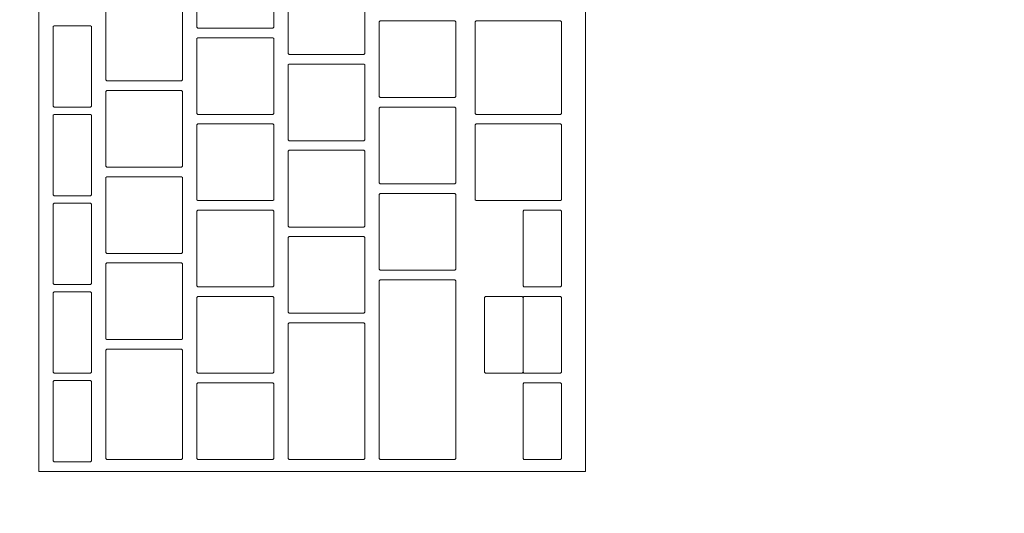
# Model space of a CAD drawing. Header units: metres. Extents: x -4 to 99, y -11 to 17.
# Tile 390 of 656: x 36.991 to 37.196, y 1.602 to 1.705. Entities that reach past the tile are written whole.
import ezdxf

# ---------------------------------------------------------------- set-up
doc = ezdxf.new("R2010")
doc.units = ezdxf.units.M
doc.header["$MEASUREMENT"] = 0
doc.linetypes.add('Wipeout_Contour', pattern=[1, 0, -1])
doc.layers.add('152 - Bemaßung_ Beschriftung.Ausbau', color=7, linetype='Continuous')
doc.layers.add('701 - Einrichtung.Möbel', color=7, linetype='Continuous')
doc.styles.add('ERSTELLTER_STIL_2', font='txt')
doc.dimstyles.new('ERSTELLTER_STIL__1', dxfattribs={"dimtxt": 0.1, "dimasz": 0.0532, "dimexe": 0.18, "dimexo": 0.0625, "dimgap": 0, "dimtad": 1, "dimzin": 0, "dimdsep": 46, "dimtxsty": 'ERSTELLTER_STIL_2', "dimblk": 'ARROWHEAD_2', "dimblk1": 'ARROWHEAD_2', "dimblk2": 'ARROWHEAD_2', "dimcen": 0.09, "dimse1": 1, "dimse2": 1, "dimclrd": 7, "dimclre": 7, "dimclrt": 7, "dimazin": 0, "dimtfac": 1, "dimtdec": 4, "dimtmove": 0, "dimatfit": 3, "dimfxl": 1, "dimtolj": 1, "dimtzin": 0, "dimarcsym": 0})
doc.dimstyles.new('ERSTELLTER_STIL__2', dxfattribs={"dimtxt": 0.1, "dimasz": 0.0532, "dimexe": 0.18, "dimexo": 0.0625, "dimgap": 0, "dimtad": 1, "dimtih": 1, "dimtoh": 1, "dimzin": 0, "dimdsep": 46, "dimtxsty": 'ERSTELLTER_STIL_2', "dimblk": 'ARROWHEAD_2', "dimblk1": 'ARROWHEAD_2', "dimblk2": 'ARROWHEAD_2', "dimcen": 0.09, "dimse1": 1, "dimse2": 1, "dimclrd": 7, "dimclre": 7, "dimclrt": 7, "dimazin": 0, "dimtfac": 1, "dimtdec": 4, "dimtmove": 0, "dimatfit": 3, "dimfxl": 1, "dimtolj": 1, "dimtzin": 0, "dimarcsym": 0})

# ---------------------------------------------------------------- blocks, each defined once
blk = doc.blocks.new('*D439')
at = {"layer": '152 - Bemaßung_ Beschriftung.Ausbau', "color": 7, "linetype": 'Continuous', "lineweight": 5}
for p, q in [((36.605, -4.6125), (36.605, -4.5075)), ((40.015, -4.6125), (40.015, -4.5075)), ((36.62521, -4.525), (36.58479, -4.595)), ((40.0352, -4.525), (39.99479, -4.595)), ((36.605, -4.56), (40.015, -4.56))]:
    blk.add_line(p, q, dxfattribs=at)
at = {"layer": '152 - Bemaßung_ Beschriftung.Ausbau', "color": 7, "lineweight": 5, "char_height": 0.1, "attachment_point": 7, "style": 'ERSTELLTER_STIL_2'}
for s, insert in [('\\A1;{\\pql;\\fArial|b0|i0|c0|p38;3,41}', (38.10108, -4.54)), ('\\A1;{\\pql;\\fArial|b0|i0|c0|p38;15}', (39.843, -4.54))]:
    blk.add_mtext(s, dxfattribs=dict(at, insert=insert))
blk = doc.blocks.new('ARROWHEAD_2')
at = {"color": 0, "linetype": 'Continuous', "lineweight": 0}
for p, q in [((-0.3781, -0.655), (0.3781, 0.655)), ((0, 0), (-1, 0))]:
    blk.add_line(p, q, dxfattribs=at)
blk = doc.blocks.new('*D610')
at = {"layer": '152 - Bemaßung_ Beschriftung.Ausbau', "color": 7, "linetype": 'Continuous', "lineweight": 5}
for p, q in [((45.78033, 0.245), (45.78033, 3.72)), ((45.74533, 0.26521), (45.81533, 0.22479)), ((45.83283, 0.245), (45.72783, 0.245)), ((45.78033, 0.005), (45.78033, 0.245)), ((45.74533, 0.02521), (45.81533, -0.01521)), ((45.83283, 0.005), (45.72783, 0.005)), ((45.78033, -0.02923), (45.78033, 0.005))]:
    blk.add_line(p, q, dxfattribs=at)
at = {"color": 254, "linetype": 'Wipeout_Contour', "lineweight": 0, "ltscale": 182.85335}
blk.add_wipeout([(45.78176, 0.02769), (45.78176, 0.22231), (45.6389, 0.22231), (45.6389, 0.02769)], dxfattribs=at).dxf.layer = '152 - Bemaßung_ Beschriftung.Ausbau'
at = {"layer": '152 - Bemaßung_ Beschriftung.Ausbau', "color": 7, "lineweight": 5, "insert": (45.76033, 0.04911), "char_height": 0.1, "attachment_point": 7, "rotation": 90, "style": 'ERSTELLTER_STIL_2'}
blk.add_mtext('\\A1;{\\pql;\\fArial|b0|i0|c0|p38;24}', dxfattribs=at)
blk = doc.blocks.new('*D611')
at = {"layer": '152 - Bemaßung_ Beschriftung.Ausbau', "color": 7, "linetype": 'Continuous', "lineweight": 5}
for p, q in [((45.74533, 3.7402), (45.81533, 3.69979)), ((45.83283, 3.72), (45.72783, 3.72)), ((45.78033, 0.245), (45.78033, 3.72)), ((45.74533, 0.26521), (45.81533, 0.22479))]:
    blk.add_line(p, q, dxfattribs=at)
at = {"layer": '152 - Bemaßung_ Beschriftung.Ausbau', "color": 7, "lineweight": 5, "char_height": 0.1, "attachment_point": 7, "rotation": 90, "style": 'ERSTELLTER_STIL_2'}
for s, insert in [('\\A1;{\\pql;\\fArial|b0|i0|c0|p38;17\\fArial|b0|i0|c0|p38;\\A1{\\H.66x;\\S5^  ;}}', (45.76142, 3.49791)), ('\\A1;{\\pql;\\fArial|b0|i0|c0|p38;3,47\\fArial|b0|i0|c0|p38;\\A1{\\H.66x;\\S5^  ;}}', (45.77974, 1.7235))]:
    blk.add_mtext(s, dxfattribs=dict(at, insert=insert))

msp = doc.modelspace()

# ---------------------------------------------------------------- wipeouts: each hides what was drawn before it
at = {"color": 254, "linetype": 'Wipeout_Contour', "lineweight": 0, "ltscale": 226.331847}
msp.add_wipeout([(36.605, 3.00998), (36.605, 1.00998), (37.405, 1.00998), (37.405, 2.20998), (38.805, 2.20998), (38.805, 3.00998)], dxfattribs=at).dxf.layer = '701 - Einrichtung.Möbel'

# ---------------------------------------------------------------- next in the draw order: wipeouts: each hides what was drawn before it
at = {"color": 254, "linetype": 'Wipeout_Contour', "lineweight": 0, "ltscale": 148.385307}
msp.add_wipeout([(37.10891, 1.87312), (36.99491, 1.87312), (36.99491, 1.61112), (37.10891, 1.61112)], dxfattribs=at).dxf.layer = '701 - Einrichtung.Möbel'

# ---------------------------------------------------------------- next in the draw order: linework, layer by layer
at = {"layer": '701 - Einrichtung.Möbel', "color": 7, "linetype": 'Continuous', "lineweight": 5, "flags": 128}
msp.add_lwpolyline([(37.10891, 1.87312), (37.10891, 1.61112), (36.99491, 1.61112), (36.99491, 1.87312)], close=True, dxfattribs=at)

# ---------------------------------------------------------------- next in the draw order: wipeouts: each hides what was drawn before it
at = {"color": 254, "linetype": 'Wipeout_Contour', "lineweight": 0, "ltscale": 333.214313}
msp.add_wipeout([(37.04391, 1.71162), (37.04391, 1.71942), (37.04371, 1.71962), (37.02811, 1.71962), (37.02791, 1.71942), (37.02791, 1.70382), (37.02811, 1.70362), (37.04371, 1.70362), (37.04391, 1.70382)], dxfattribs=at).dxf.layer = '701 - Einrichtung.Möbel'
at = {"color": 254, "linetype": 'Wipeout_Contour', "lineweight": 0, "ltscale": 333.382833}
msp.add_wipeout([(37.06291, 1.70612), (37.06291, 1.71392), (37.06271, 1.71412), (37.04711, 1.71412), (37.04691, 1.71392), (37.04691, 1.69832), (37.04711, 1.69812), (37.06271, 1.69812), (37.06291, 1.69832)], dxfattribs=at).dxf.layer = '701 - Einrichtung.Möbel'
at = {"color": 254, "linetype": 'Wipeout_Contour', "lineweight": 0, "ltscale": 333.038945}
msp.add_wipeout([(37.02491, 1.70062), (37.02491, 1.70842), (37.02471, 1.70862), (37.00911, 1.70862), (37.00891, 1.70842), (37.00891, 1.69282), (37.00911, 1.69262), (37.02471, 1.69262), (37.02491, 1.69282)], dxfattribs=at).dxf.layer = '701 - Einrichtung.Möbel'
at = {"color": 254, "linetype": 'Wipeout_Contour', "lineweight": 0, "ltscale": 333.549919}
msp.add_wipeout([(37.08191, 1.69712), (37.08191, 1.70492), (37.08171, 1.70512), (37.06611, 1.70512), (37.06591, 1.70492), (37.06591, 1.68932), (37.06611, 1.68912), (37.08171, 1.68912), (37.08191, 1.68932)], dxfattribs=at).dxf.layer = '701 - Einrichtung.Möbel'
at = {"color": 254, "linetype": 'Wipeout_Contour', "lineweight": 0, "ltscale": 333.739216}
msp.add_wipeout([(37.10391, 1.69537), (37.10391, 1.70492), (37.10371, 1.70512), (37.08611, 1.70512), (37.08591, 1.70492), (37.08591, 1.68582), (37.08611, 1.68562), (37.10371, 1.68562), (37.10391, 1.68582)], dxfattribs=at).dxf.layer = '701 - Einrichtung.Möbel'
at = {"color": 254, "linetype": 'Wipeout_Contour', "lineweight": 0, "ltscale": 332.898118}
msp.add_wipeout([(37.00591, 1.69562), (37.00591, 1.70392), (37.00571, 1.70412), (36.99811, 1.70412), (36.99791, 1.70392), (36.99791, 1.68732), (36.99811, 1.68712), (37.00571, 1.68712), (37.00591, 1.68732)], dxfattribs=at).dxf.layer = '701 - Einrichtung.Möbel'
at = {"color": 254, "linetype": 'Wipeout_Contour', "lineweight": 0, "ltscale": 333.206863}
msp.add_wipeout([(37.04391, 1.69362), (37.04391, 1.70142), (37.04371, 1.70162), (37.02811, 1.70162), (37.02791, 1.70142), (37.02791, 1.68582), (37.02811, 1.68562), (37.04371, 1.68562), (37.04391, 1.68582)], dxfattribs=at).dxf.layer = '701 - Einrichtung.Möbel'
at = {"color": 254, "linetype": 'Wipeout_Contour', "lineweight": 0, "ltscale": 333.375411}
msp.add_wipeout([(37.06291, 1.68812), (37.06291, 1.69592), (37.06271, 1.69612), (37.04711, 1.69612), (37.04691, 1.69592), (37.04691, 1.68032), (37.04711, 1.68012), (37.06271, 1.68012), (37.06291, 1.68032)], dxfattribs=at).dxf.layer = '701 - Einrichtung.Möbel'
at = {"color": 254, "linetype": 'Wipeout_Contour', "lineweight": 0, "ltscale": 333.03154}
msp.add_wipeout([(37.02491, 1.68262), (37.02491, 1.69042), (37.02471, 1.69062), (37.00911, 1.69062), (37.00891, 1.69042), (37.00891, 1.67482), (37.00911, 1.67462), (37.02471, 1.67462), (37.02491, 1.67482)], dxfattribs=at).dxf.layer = '701 - Einrichtung.Möbel'
at = {"color": 254, "linetype": 'Wipeout_Contour', "lineweight": 0, "ltscale": 333.54254}
msp.add_wipeout([(37.08191, 1.67912), (37.08191, 1.68692), (37.08171, 1.68712), (37.06611, 1.68712), (37.06591, 1.68692), (37.06591, 1.67132), (37.06611, 1.67112), (37.08171, 1.67112), (37.08191, 1.67132)], dxfattribs=at).dxf.layer = '701 - Einrichtung.Möbel'
at = {"color": 254, "linetype": 'Wipeout_Contour', "lineweight": 0, "ltscale": 332.890527}
msp.add_wipeout([(37.00591, 1.67712), (37.00591, 1.68542), (37.00571, 1.68562), (36.99811, 1.68562), (36.99791, 1.68542), (36.99791, 1.66882), (36.99811, 1.66862), (37.00571, 1.66862), (37.00591, 1.66882)], dxfattribs=at).dxf.layer = '701 - Einrichtung.Möbel'
at = {"color": 254, "linetype": 'Wipeout_Contour', "lineweight": 0, "ltscale": 333.199492}
msp.add_wipeout([(37.04391, 1.67562), (37.04391, 1.68342), (37.04371, 1.68362), (37.02811, 1.68362), (37.02791, 1.68342), (37.02791, 1.66782), (37.02811, 1.66762), (37.04371, 1.66762), (37.04391, 1.66782)], dxfattribs=at).dxf.layer = '701 - Einrichtung.Möbel'
at = {"color": 254, "linetype": 'Wipeout_Contour', "lineweight": 0, "ltscale": 333.730903}
msp.add_wipeout([(37.10391, 1.67562), (37.10391, 1.68342), (37.10371, 1.68362), (37.08611, 1.68362), (37.08591, 1.68342), (37.08591, 1.66782), (37.08611, 1.66762), (37.10371, 1.66762), (37.10391, 1.66782)], dxfattribs=at).dxf.layer = '701 - Einrichtung.Möbel'
at = {"color": 254, "linetype": 'Wipeout_Contour', "lineweight": 0, "ltscale": 333.368068}
msp.add_wipeout([(37.06291, 1.67012), (37.06291, 1.67792), (37.06271, 1.67812), (37.04711, 1.67812), (37.04691, 1.67792), (37.04691, 1.66232), (37.04711, 1.66212), (37.06271, 1.66212), (37.06291, 1.66232)], dxfattribs=at).dxf.layer = '701 - Einrichtung.Möbel'
at = {"color": 254, "linetype": 'Wipeout_Contour', "lineweight": 0, "ltscale": 333.024213}
msp.add_wipeout([(37.02491, 1.66462), (37.02491, 1.67242), (37.02471, 1.67262), (37.00911, 1.67262), (37.00891, 1.67242), (37.00891, 1.65682), (37.00911, 1.65662), (37.02471, 1.65662), (37.02491, 1.65682)], dxfattribs=at).dxf.layer = '701 - Einrichtung.Möbel'
at = {"color": 254, "linetype": 'Wipeout_Contour', "lineweight": 0, "ltscale": 333.53524}
msp.add_wipeout([(37.08191, 1.66112), (37.08191, 1.66892), (37.08171, 1.66912), (37.06611, 1.66912), (37.06591, 1.66892), (37.06591, 1.65332), (37.06611, 1.65312), (37.08171, 1.65312), (37.08191, 1.65332)], dxfattribs=at).dxf.layer = '701 - Einrichtung.Möbel'
at = {"color": 254, "linetype": 'Wipeout_Contour', "lineweight": 0, "ltscale": 332.88302}
msp.add_wipeout([(37.00591, 1.65862), (37.00591, 1.66692), (37.00571, 1.66712), (36.99811, 1.66712), (36.99791, 1.66692), (36.99791, 1.65032), (36.99811, 1.65012), (37.00571, 1.65012), (37.00591, 1.65032)], dxfattribs=at).dxf.layer = '701 - Einrichtung.Möbel'
at = {"color": 254, "linetype": 'Wipeout_Contour', "lineweight": 0, "ltscale": 333.1922}
msp.add_wipeout([(37.04391, 1.65762), (37.04391, 1.66542), (37.04371, 1.66562), (37.02811, 1.66562), (37.02791, 1.66542), (37.02791, 1.64982), (37.02811, 1.64962), (37.04371, 1.64962), (37.04391, 1.64982)], dxfattribs=at).dxf.layer = '701 - Einrichtung.Möbel'
at = {"color": 254, "linetype": 'Wipeout_Contour', "lineweight": 0, "ltscale": 333.763589}
msp.add_wipeout([(37.10391, 1.65762), (37.10391, 1.66542), (37.10371, 1.66562), (37.09611, 1.66562), (37.09591, 1.66542), (37.09591, 1.64982), (37.09611, 1.64962), (37.10371, 1.64962), (37.10391, 1.64982)], dxfattribs=at).dxf.layer = '701 - Einrichtung.Möbel'
at = {"color": 254, "linetype": 'Wipeout_Contour', "lineweight": 0, "ltscale": 333.360803}
msp.add_wipeout([(37.06291, 1.65212), (37.06291, 1.65992), (37.06271, 1.66012), (37.04711, 1.66012), (37.04691, 1.65992), (37.04691, 1.64432), (37.04711, 1.64412), (37.06271, 1.64412), (37.06291, 1.64432)], dxfattribs=at).dxf.layer = '701 - Einrichtung.Möbel'
at = {"color": 254, "linetype": 'Wipeout_Contour', "lineweight": 0, "ltscale": 333.016965}
msp.add_wipeout([(37.02491, 1.64662), (37.02491, 1.65442), (37.02471, 1.65462), (37.00911, 1.65462), (37.00891, 1.65442), (37.00891, 1.63882), (37.00911, 1.63862), (37.02471, 1.63862), (37.02491, 1.63882)], dxfattribs=at).dxf.layer = '701 - Einrichtung.Möbel'
at = {"color": 254, "linetype": 'Wipeout_Contour', "lineweight": 0, "ltscale": 333.524851}
msp.add_wipeout([(37.08191, 1.63237), (37.08191, 1.65092), (37.08171, 1.65112), (37.06611, 1.65112), (37.06591, 1.65092), (37.06591, 1.61382), (37.06611, 1.61362), (37.08171, 1.61362), (37.08191, 1.61382)], dxfattribs=at).dxf.layer = '701 - Einrichtung.Möbel'
at = {"color": 254, "linetype": 'Wipeout_Contour', "lineweight": 0, "ltscale": 332.875595}
msp.add_wipeout([(37.00591, 1.64012), (37.00591, 1.64842), (37.00571, 1.64862), (36.99811, 1.64862), (36.99791, 1.64842), (36.99791, 1.63182), (36.99811, 1.63162), (37.00571, 1.63162), (37.00591, 1.63182)], dxfattribs=at).dxf.layer = '701 - Einrichtung.Möbel'
at = {"color": 254, "linetype": 'Wipeout_Contour', "lineweight": 0, "ltscale": 333.184986}
msp.add_wipeout([(37.04391, 1.63962), (37.04391, 1.64742), (37.04371, 1.64762), (37.02811, 1.64762), (37.02791, 1.64742), (37.02791, 1.63182), (37.02811, 1.63162), (37.04371, 1.63162), (37.04391, 1.63182)], dxfattribs=at).dxf.layer = '701 - Einrichtung.Möbel'
at = {"color": 254, "linetype": 'Wipeout_Contour', "lineweight": 0, "ltscale": 333.756388}
msp.add_wipeout([(37.10391, 1.63962), (37.10391, 1.64742), (37.10371, 1.64762), (37.09611, 1.64762), (37.09591, 1.64742), (37.09591, 1.63182), (37.09611, 1.63162), (37.10371, 1.63162), (37.10391, 1.63182)], dxfattribs=at).dxf.layer = '701 - Einrichtung.Möbel'
at = {"color": 254, "linetype": 'Wipeout_Contour', "lineweight": 0, "ltscale": 333.351851}
msp.add_wipeout([(37.06291, 1.62787), (37.06291, 1.64192), (37.06271, 1.64212), (37.04711, 1.64212), (37.04691, 1.64192), (37.04691, 1.61382), (37.04711, 1.61362), (37.06271, 1.61362), (37.06291, 1.61382)], dxfattribs=at).dxf.layer = '701 - Einrichtung.Möbel'
at = {"color": 254, "linetype": 'Wipeout_Contour', "lineweight": 0, "ltscale": 333.008846}
msp.add_wipeout([(37.02491, 1.62512), (37.02491, 1.63642), (37.02471, 1.63662), (37.00911, 1.63662), (37.00891, 1.63642), (37.00891, 1.61382), (37.00911, 1.61362), (37.02471, 1.61362), (37.02491, 1.61382)], dxfattribs=at).dxf.layer = '701 - Einrichtung.Möbel'
at = {"color": 254, "linetype": 'Wipeout_Contour', "lineweight": 0, "ltscale": 332.868254}
msp.add_wipeout([(37.00591, 1.62162), (37.00591, 1.62992), (37.00571, 1.63012), (36.99811, 1.63012), (36.99791, 1.62992), (36.99791, 1.61332), (36.99811, 1.61312), (37.00571, 1.61312), (37.00591, 1.61332)], dxfattribs=at).dxf.layer = '701 - Einrichtung.Möbel'
at = {"color": 254, "linetype": 'Wipeout_Contour', "lineweight": 0, "ltscale": 333.17785}
msp.add_wipeout([(37.04391, 1.62162), (37.04391, 1.62942), (37.04371, 1.62962), (37.02811, 1.62962), (37.02791, 1.62942), (37.02791, 1.61382), (37.02811, 1.61362), (37.04371, 1.61362), (37.04391, 1.61382)], dxfattribs=at).dxf.layer = '701 - Einrichtung.Möbel'
at = {"color": 254, "linetype": 'Wipeout_Contour', "lineweight": 0, "ltscale": 333.749265}
msp.add_wipeout([(37.10391, 1.62162), (37.10391, 1.62942), (37.10371, 1.62962), (37.09611, 1.62962), (37.09591, 1.62942), (37.09591, 1.61382), (37.09611, 1.61362), (37.10371, 1.61362), (37.10391, 1.61382)], dxfattribs=at).dxf.layer = '701 - Einrichtung.Möbel'

# ---------------------------------------------------------------- next in the draw order: linework, layer by layer
at = {"layer": '701 - Einrichtung.Möbel', "color": 7, "linetype": 'Continuous', "lineweight": 5, "flags": 128}
for points in [[(37.04391, 1.71162), (37.04391, 1.70382), (37.04371, 1.70362), (37.02811, 1.70362), (37.02791, 1.70382), (37.02791, 1.71942), (37.02811, 1.71962), (37.04371, 1.71962), (37.04391, 1.71942)], [(37.06291, 1.70612), (37.06291, 1.69832), (37.06271, 1.69812), (37.04711, 1.69812), (37.04691, 1.69832), (37.04691, 1.71392), (37.04711, 1.71412), (37.06271, 1.71412), (37.06291, 1.71392)], [(37.02491, 1.70062), (37.02491, 1.69282), (37.02471, 1.69262), (37.00911, 1.69262), (37.00891, 1.69282), (37.00891, 1.70842), (37.00911, 1.70862), (37.02471, 1.70862), (37.02491, 1.70842)], [(37.08191, 1.69712), (37.08191, 1.68932), (37.08171, 1.68912), (37.06611, 1.68912), (37.06591, 1.68932), (37.06591, 1.70492), (37.06611, 1.70512), (37.08171, 1.70512), (37.08191, 1.70492)], [(37.10391, 1.69537), (37.10391, 1.68582), (37.10371, 1.68562), (37.08611, 1.68562), (37.08591, 1.68582), (37.08591, 1.70492), (37.08611, 1.70512), (37.10371, 1.70512), (37.10391, 1.70492)], [(37.00591, 1.69562), (37.00591, 1.68732), (37.00571, 1.68712), (36.99811, 1.68712), (36.99791, 1.68732), (36.99791, 1.70392), (36.99811, 1.70412), (37.00571, 1.70412), (37.00591, 1.70392)], [(37.04391, 1.69362), (37.04391, 1.68582), (37.04371, 1.68562), (37.02811, 1.68562), (37.02791, 1.68582), (37.02791, 1.70142), (37.02811, 1.70162), (37.04371, 1.70162), (37.04391, 1.70142)], [(37.06291, 1.68812), (37.06291, 1.68032), (37.06271, 1.68012), (37.04711, 1.68012), (37.04691, 1.68032), (37.04691, 1.69592), (37.04711, 1.69612), (37.06271, 1.69612), (37.06291, 1.69592)], [(37.02491, 1.68262), (37.02491, 1.67482), (37.02471, 1.67462), (37.00911, 1.67462), (37.00891, 1.67482), (37.00891, 1.69042), (37.00911, 1.69062), (37.02471, 1.69062), (37.02491, 1.69042)], [(37.08191, 1.67912), (37.08191, 1.67132), (37.08171, 1.67112), (37.06611, 1.67112), (37.06591, 1.67132), (37.06591, 1.68692), (37.06611, 1.68712), (37.08171, 1.68712), (37.08191, 1.68692)], [(37.00591, 1.67712), (37.00591, 1.66882), (37.00571, 1.66862), (36.99811, 1.66862), (36.99791, 1.66882), (36.99791, 1.68542), (36.99811, 1.68562), (37.00571, 1.68562), (37.00591, 1.68542)], [(37.04391, 1.67562), (37.04391, 1.66782), (37.04371, 1.66762), (37.02811, 1.66762), (37.02791, 1.66782), (37.02791, 1.68342), (37.02811, 1.68362), (37.04371, 1.68362), (37.04391, 1.68342)], [(37.10391, 1.67562), (37.10391, 1.66782), (37.10371, 1.66762), (37.08611, 1.66762), (37.08591, 1.66782), (37.08591, 1.68342), (37.08611, 1.68362), (37.10371, 1.68362), (37.10391, 1.68342)], [(37.06291, 1.67012), (37.06291, 1.66232), (37.06271, 1.66212), (37.04711, 1.66212), (37.04691, 1.66232), (37.04691, 1.67792), (37.04711, 1.67812), (37.06271, 1.67812), (37.06291, 1.67792)], [(37.02491, 1.66462), (37.02491, 1.65682), (37.02471, 1.65662), (37.00911, 1.65662), (37.00891, 1.65682), (37.00891, 1.67242), (37.00911, 1.67262), (37.02471, 1.67262), (37.02491, 1.67242)], [(37.08191, 1.66112), (37.08191, 1.65332), (37.08171, 1.65312), (37.06611, 1.65312), (37.06591, 1.65332), (37.06591, 1.66892), (37.06611, 1.66912), (37.08171, 1.66912), (37.08191, 1.66892)], [(37.00591, 1.65862), (37.00591, 1.65032), (37.00571, 1.65012), (36.99811, 1.65012), (36.99791, 1.65032), (36.99791, 1.66692), (36.99811, 1.66712), (37.00571, 1.66712), (37.00591, 1.66692)], [(37.04391, 1.65762), (37.04391, 1.64982), (37.04371, 1.64962), (37.02811, 1.64962), (37.02791, 1.64982), (37.02791, 1.66542), (37.02811, 1.66562), (37.04371, 1.66562), (37.04391, 1.66542)], [(37.10391, 1.65762), (37.10391, 1.64982), (37.10371, 1.64962), (37.09611, 1.64962), (37.09591, 1.64982), (37.09591, 1.66542), (37.09611, 1.66562), (37.10371, 1.66562), (37.10391, 1.66542)], [(37.06291, 1.65212), (37.06291, 1.64432), (37.06271, 1.64412), (37.04711, 1.64412), (37.04691, 1.64432), (37.04691, 1.65992), (37.04711, 1.66012), (37.06271, 1.66012), (37.06291, 1.65992)], [(37.02491, 1.64662), (37.02491, 1.63882), (37.02471, 1.63862), (37.00911, 1.63862), (37.00891, 1.63882), (37.00891, 1.65442), (37.00911, 1.65462), (37.02471, 1.65462), (37.02491, 1.65442)], [(37.08191, 1.63237), (37.08191, 1.61382), (37.08171, 1.61362), (37.06611, 1.61362), (37.06591, 1.61382), (37.06591, 1.65092), (37.06611, 1.65112), (37.08171, 1.65112), (37.08191, 1.65092)], [(37.00591, 1.64012), (37.00591, 1.63182), (37.00571, 1.63162), (36.99811, 1.63162), (36.99791, 1.63182), (36.99791, 1.64842), (36.99811, 1.64862), (37.00571, 1.64862), (37.00591, 1.64842)], [(37.04391, 1.63962), (37.04391, 1.63182), (37.04371, 1.63162), (37.02811, 1.63162), (37.02791, 1.63182), (37.02791, 1.64742), (37.02811, 1.64762), (37.04371, 1.64762), (37.04391, 1.64742)], [(37.10391, 1.63962), (37.10391, 1.63182), (37.10371, 1.63162), (37.09611, 1.63162), (37.09591, 1.63182), (37.09591, 1.64742), (37.09611, 1.64762), (37.10371, 1.64762), (37.10391, 1.64742)], [(37.06291, 1.62787), (37.06291, 1.61382), (37.06271, 1.61362), (37.04711, 1.61362), (37.04691, 1.61382), (37.04691, 1.64192), (37.04711, 1.64212), (37.06271, 1.64212), (37.06291, 1.64192)], [(37.02491, 1.62512), (37.02491, 1.61382), (37.02471, 1.61362), (37.00911, 1.61362), (37.00891, 1.61382), (37.00891, 1.63642), (37.00911, 1.63662), (37.02471, 1.63662), (37.02491, 1.63642)], [(37.00591, 1.62162), (37.00591, 1.61332), (37.00571, 1.61312), (36.99811, 1.61312), (36.99791, 1.61332), (36.99791, 1.62992), (36.99811, 1.63012), (37.00571, 1.63012), (37.00591, 1.62992)], [(37.04391, 1.62162), (37.04391, 1.61382), (37.04371, 1.61362), (37.02811, 1.61362), (37.02791, 1.61382), (37.02791, 1.62942), (37.02811, 1.62962), (37.04371, 1.62962), (37.04391, 1.62942)], [(37.10391, 1.62162), (37.10391, 1.61382), (37.10371, 1.61362), (37.09611, 1.61362), (37.09591, 1.61382), (37.09591, 1.62942), (37.09611, 1.62962), (37.10371, 1.62962), (37.10391, 1.62942)]]:
    msp.add_lwpolyline(points, close=True, dxfattribs=at)

# ---------------------------------------------------------------- next in the draw order: wipeouts: each hides what was drawn before it
at = {"color": 254, "linetype": 'Wipeout_Contour', "lineweight": 0, "ltscale": 333.684464}
msp.add_wipeout([(37.09591, 1.63962), (37.09591, 1.64742), (37.09571, 1.64762), (37.08811, 1.64762), (37.08791, 1.64742), (37.08791, 1.63182), (37.08811, 1.63162), (37.09571, 1.63162), (37.09591, 1.63182)], dxfattribs=at).dxf.layer = '701 - Einrichtung.Möbel'

# ---------------------------------------------------------------- next in the draw order: linework, layer by layer
at = {"layer": '701 - Einrichtung.Möbel', "color": 7, "linetype": 'Continuous', "lineweight": 5, "flags": 128}
msp.add_lwpolyline([(37.09591, 1.63962), (37.09591, 1.63182), (37.09571, 1.63162), (37.08811, 1.63162), (37.08791, 1.63182), (37.08791, 1.64742), (37.08811, 1.64762), (37.09571, 1.64762), (37.09591, 1.64742)], close=True, dxfattribs=at)

# ---------------------------------------------------------------- next in the draw order: dimensions: what is measured, and where the dimension line sits
at = {"layer": '152 - Bemaßung_ Beschriftung.Ausbau', "color": 7, "linetype": 'Continuous', "lineweight": 5}
dim = msp.add_linear_dim(base=(40.015, -4.56), p1=(36.605, 3.25699), p2=(40.015, 4.53249), dimstyle='ERSTELLTER_STIL__2', dxfattribs=at)
dim.commit()
dim.dimension.update_dxf_attribs({"geometry": '*D439', "text_midpoint": (38.23097, -4.49), "dimtype": 160})

# ---------------------------------------------------------------- next in the draw order: dimensions: what is measured, and where the dimension line sits
dim = msp.add_linear_dim(base=(45.78033, 0.245), p1=(21.9375, 0.005), p2=(22.1775, 0.245), angle=90, dimstyle='ERSTELLTER_STIL__1', dxfattribs=at)
dim.commit()
dim.dimension.update_dxf_attribs({"geometry": '*D610', "text_midpoint": (45.71033, 0.12535), "dimtype": 160, "text_rotation": 90})

# ---------------------------------------------------------------- next in the draw order: dimensions: what is measured, and where the dimension line sits
dim = msp.add_linear_dim(base=(45.780333, 3.719998), p1=(22.1775, 0.245), p2=(44.709987, 3.719998), angle=90, dimstyle='ERSTELLTER_STIL__1', dxfattribs=at)
dim.commit()
dim.dimension.update_dxf_attribs({"geometry": '*D611', "text_midpoint": (45.710333, 1.988441), "dimtype": 160, "text_rotation": 90})

doc.saveas('drawing.dxf')
